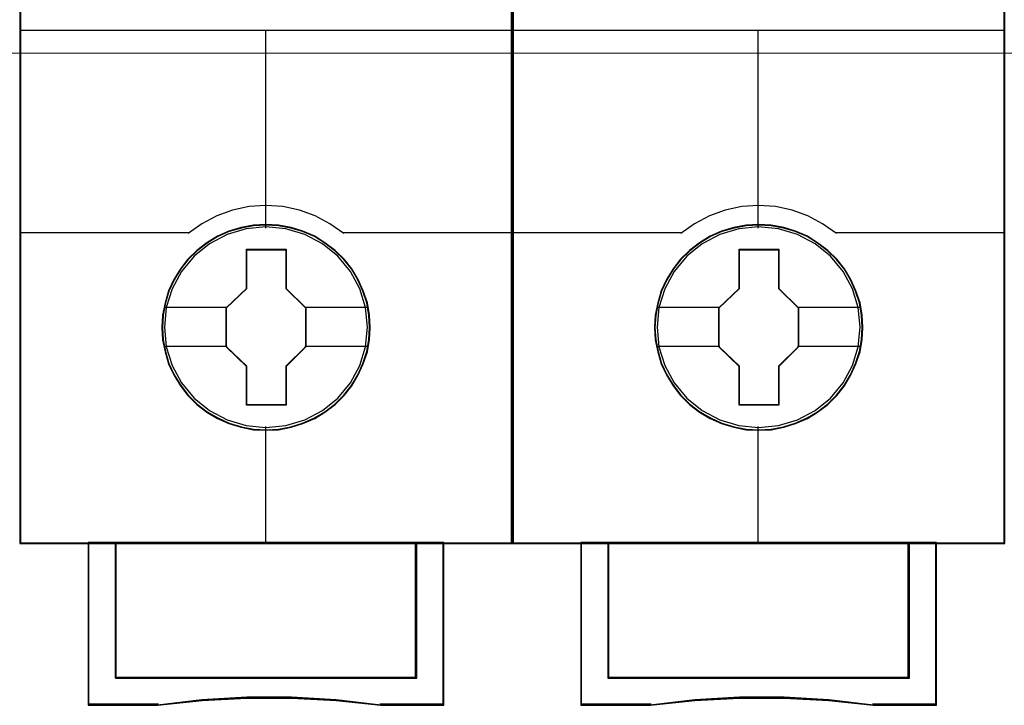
# Model space of a CAD drawing. Header units: millimetres. Extents: x -1290 to 1795, y -4192 to -1311.
# Tile 715 of 1056: x 1484.58 to 1491.76, y -2665.47 to -2660.47. Entities that reach past the tile are written whole.
import ezdxf

# ---------------------------------------------------------------- set-up
doc = ezdxf.new("R2010")
doc.units = ezdxf.units.MM
doc.layers.add('45', color=7, linetype='Continuous')
doc.layers.add('Aparatura', color=7, linetype='Continuous', lineweight=13)

# ---------------------------------------------------------------- blocks, each defined once
blk = doc.blocks.new('*U366')
at = {"layer": '45', "color": 7}
for points in [[(369.465651, -533.603058), (351.492672, -533.603058), (351.492672, -615.327797), (369.465651, -615.327797), (369.465651, -533.603058)], [(364.277316, -607.444435), (364.255008, -606.99307), (364.182505, -606.541705), (364.026344, -606.106853), (363.847874, -605.694019), (363.613633, -605.297698), (363.329198, -604.950918), (363.000145, -604.63166), (362.632052, -604.350933), (362.258382, -604.108737), (361.823362, -603.921585), (361.39392, -603.794983), (360.936593, -603.712416), (360.479265, -603.684894), (360.021937, -603.712416), (359.575764, -603.794983), (359.124013, -603.921585), (358.711303, -604.108737), (358.320901, -604.350933), (357.958385, -604.63166), (357.623755, -604.950918), (357.356051, -605.297698), (357.110655, -605.694019), (356.915454, -606.106853), (356.792757, -606.541705), (356.703522, -606.99307), (356.675636, -607.444435), (356.703522, -607.8958), (356.792757, -608.330652), (356.915454, -608.765503), (357.110655, -609.178337), (357.356051, -609.574658), (357.623755, -609.932447), (357.958385, -610.25721), (358.320901, -610.532432), (358.711303, -610.763619), (359.124013, -610.950771), (359.575764, -611.082878), (360.021937, -611.176453), (360.479265, -611.198471), (360.936593, -611.176453), (361.39392, -611.082878), (361.823362, -610.950771), (362.258382, -610.763619), (362.632052, -610.532432), (363.000145, -610.25721), (363.329198, -609.932447), (363.613633, -609.574658), (363.847874, -609.178337), (364.026344, -608.765503), (364.182505, -608.330652), (364.255008, -607.8958), (364.277316, -607.444435)], [(364.277316, -607.444435), (364.255008, -606.99307), (364.182505, -606.541705), (364.026344, -606.106853), (363.847874, -605.694019), (363.613633, -605.297698), (363.329198, -604.950918), (363.000145, -604.63166), (362.632052, -604.350933), (362.258382, -604.108737), (361.823362, -603.921585), (361.39392, -603.794983), (360.936593, -603.712416), (360.479265, -603.684894), (360.021937, -603.712416), (359.575764, -603.794983), (359.124013, -603.921585), (358.711303, -604.108737), (358.320901, -604.350933), (357.958385, -604.63166), (357.623755, -604.950918), (357.356051, -605.297698), (357.110655, -605.694019), (356.915454, -606.106853), (356.792757, -606.541705), (356.703522, -606.99307), (356.675636, -607.444435), (356.703522, -607.8958), (356.792757, -608.330652), (356.915454, -608.765503), (357.110655, -609.178337), (357.356051, -609.574658), (357.623755, -609.932447), (357.958385, -610.25721), (358.320901, -610.532432), (358.711303, -610.763619), (359.124013, -610.950771), (359.575764, -611.082878), (360.021937, -611.176453), (360.479265, -611.198471), (360.936593, -611.176453), (361.39392, -611.082878), (361.823362, -610.950771), (362.258382, -610.763619), (362.632052, -610.532432), (363.000145, -610.25721), (363.329198, -609.932447), (363.613633, -609.574658), (363.847874, -609.178337), (364.026344, -608.765503), (364.182505, -608.330652), (364.255008, -607.8958), (364.277316, -607.444435)], [(364.259413, -607.444422), (364.237215, -606.995214), (364.16507, -606.546006), (364.009682, -606.113232), (363.832095, -605.702371), (363.599013, -605.307944), (363.315984, -604.962821), (362.988558, -604.645089), (362.622286, -604.365703), (362.250464, -604.124665), (361.817596, -603.938408), (361.390278, -603.81241), (360.935212, -603.730238), (360.480146, -603.702848), (360.02508, -603.730238), (359.581114, -603.81241), (359.131597, -603.938408), (358.720928, -604.124665), (358.332457, -604.365703), (357.971734, -604.645089), (357.638759, -604.962821), (357.372379, -605.307944), (357.128197, -605.702371), (356.933962, -606.113232), (356.811871, -606.546006), (356.723078, -606.995214), (356.69533, -607.444422), (356.723078, -607.89363), (356.811871, -608.326403), (356.933962, -608.759177), (357.128197, -609.170038), (357.372379, -609.564464), (357.638759, -609.920544), (357.971734, -610.243755), (358.332457, -610.517662), (358.720928, -610.747744), (359.131597, -610.934001), (359.581114, -611.065476), (360.02508, -611.158605), (360.480146, -611.180518), (360.935212, -611.158605), (361.390278, -611.065476), (361.817596, -610.934001), (362.250464, -610.747744), (362.622286, -610.517662), (362.988558, -610.243755), (363.315984, -609.920544), (363.599013, -609.564464), (363.832095, -609.170038), (364.009682, -608.759177), (364.16507, -608.326403), (364.237215, -607.89363), (364.259413, -607.444422)], [(359.765009, -604.58796), (361.210184, -604.58796), (361.210184, -606.016264), (361.935584, -606.722144), (361.935584, -608.150449), (361.210184, -608.867358), (361.210184, -610.284633), (359.765009, -610.284633), (359.765009, -608.867358), (359.02274, -608.150449), (359.02274, -606.722144), (359.765009, -606.016264), (359.765009, -604.58796)], [(359.765009, -604.58796), (361.210184, -604.58796), (361.210184, -604.58796), (361.210184, -606.016264), (361.210184, -606.016264), (361.935584, -606.722144), (361.935584, -606.722144), (361.935584, -608.150449), (361.935584, -608.150449), (361.210184, -608.867358), (361.210184, -608.867358), (361.210184, -610.284633), (361.210184, -610.284633), (359.765009, -610.284633), (359.765009, -610.284633), (359.765009, -608.867358), (359.765009, -608.867358), (359.02274, -608.150449), (359.02274, -608.150449), (359.02274, -606.722144), (359.02274, -606.722144), (359.765009, -606.016264), (359.765009, -606.016264), (359.765009, -604.58796), (359.765009, -604.58796)], [(359.775122, -604.607708), (361.201644, -604.607708), (361.201644, -606.02656), (361.91768, -606.727768), (361.91768, -608.14662), (361.201644, -608.858785), (361.201644, -610.26668), (359.775122, -610.26668), (359.775122, -608.858785), (359.042433, -608.14662), (359.042433, -606.727768), (359.775122, -606.02656), (359.775122, -604.607708)], [(365.979047, -615.290094), (365.979047, -620.24035), (354.981066, -620.24035), (354.981066, -615.290094), (353.984792, -615.290094), (353.984792, -621.238118), (356.528353, -621.238118), (358.147995, -621.061717), (359.778769, -620.973517), (361.409542, -620.973517), (363.040316, -621.061717), (364.665523, -621.238118), (366.975322, -621.238118), (366.975322, -615.290094), (365.979047, -615.290094)], [(360.474488, -615.290094), (354.978417, -615.290094), (354.978417, -620.24708), (365.981697, -620.24708), (365.981697, -615.290094), (360.474488, -615.290094)], [(365.981697, -620.24708), (365.981697, -615.290094), (360.474488, -615.290094), (354.978417, -615.290094), (354.978417, -620.24708), (365.981697, -620.24708)]]:
    blk.add_lwpolyline(points, close=True, dxfattribs=at)
at = {"layer": '45', "color": 139}
for points in [[(369.465651, -533.603058), (351.492672, -533.603058), (351.492672, -615.327797), (369.465651, -615.327797), (369.465651, -533.603058)], [(364.189591, -607.433544), (364.117074, -606.712418), (363.910679, -606.029826), (363.564827, -605.396776), (363.107411, -604.840794), (362.544008, -604.389402), (361.896932, -604.048105), (361.199651, -603.838924), (360.474479, -603.772867), (359.754885, -603.838924), (359.063182, -604.048105), (358.416106, -604.389402), (357.852703, -604.840794), (357.395286, -605.396776), (357.049435, -606.029826), (356.837462, -606.712418), (356.770523, -607.433544), (356.837462, -608.149165), (357.049435, -608.837263), (357.395286, -609.464807), (357.852703, -610.02079), (358.416106, -610.477686), (359.063182, -610.813478), (359.754885, -611.028164), (360.474479, -611.099726), (361.199651, -611.028164), (361.896932, -610.813478), (362.544008, -610.477686), (363.107411, -610.02079), (363.564827, -609.464807), (363.910679, -608.837263), (364.117074, -608.149165), (364.189591, -607.433544)]]:
    blk.add_lwpolyline(points, close=True, dxfattribs=at)
at = {"layer": '45', "color": 59}
for points in [[(369.447748, -533.622807), (351.512366, -533.622807), (351.512366, -615.309843), (369.447748, -615.309843), (369.447748, -533.622807)], [(365.979047, -615.290094), (365.979047, -620.24035), (354.981066, -620.24035), (354.981066, -615.290094), (353.984792, -615.290094), (353.984792, -621.238118), (356.528353, -621.238118), (358.147995, -621.061717), (359.778769, -620.973517), (361.409542, -620.973517), (363.040316, -621.061717), (364.665523, -621.238118), (366.975322, -621.238118), (366.975322, -615.290094), (365.979047, -615.290094)], [(365.962237, -615.308048), (365.962237, -620.228419), (354.996086, -620.228419), (354.996086, -615.308048), (354.002695, -615.308048), (354.002695, -621.220165), (356.538895, -621.220165), (358.153849, -621.044829), (359.779903, -620.95716), (361.405957, -620.95716), (363.032011, -621.044829), (364.652515, -621.220165), (366.955629, -621.220165), (366.955629, -615.308048), (365.962237, -615.308048)], [(360.474488, -615.290094), (354.978417, -615.290094), (354.978417, -620.24708), (365.981697, -620.24708), (365.981697, -615.290094), (360.474488, -615.290094)], [(365.981697, -620.24708), (365.981697, -615.290094), (360.474488, -615.290094), (354.978417, -615.290094), (354.978417, -620.24708), (365.981697, -620.24708)], [(360.474507, -615.308048), (354.99632, -615.308048), (354.99632, -620.229127), (365.963794, -620.229127), (365.963794, -615.308048), (360.474507, -615.308048)]]:
    blk.add_lwpolyline(points, close=True, dxfattribs=at)
at = {"layer": '45', "color": 139}
for points in [[(351.492672, -596.593226), (369.465651, -596.593226)], [(360.454992, -596.593226), (360.454992, -603.815955)], [(363.323078, -604.008059), (362.80905, -603.655466), (362.272673, -603.36543), (361.697185, -603.160699), (361.088173, -603.029899), (360.473574, -602.99009), (359.87015, -603.029899), (359.261139, -603.160699), (358.685651, -603.36543), (358.138099, -603.655466), (357.635245, -604.008059)], [(351.492672, -603.970356), (357.674632, -603.970356)], [(363.285482, -603.970356), (369.465651, -603.970356)], [(360.454992, -611.056638), (360.454992, -615.327797)], [(353.984792, -615.290094), (353.984792, -621.238118)], [(354.978417, -615.290094), (354.978417, -620.24708)], [(365.94231, -620.24708), (365.94231, -615.290094)], [(366.935935, -615.290094), (366.935935, -621.238118)], [(354.978417, -620.209378), (365.981697, -620.209378)], [(364.671186, -621.238118), (363.043155, -621.037038), (361.409548, -620.936498), (359.775941, -620.936498), (358.142334, -621.037038), (356.519879, -621.238118)], [(356.559266, -621.200416), (353.984792, -621.200416)], [(366.975322, -621.200416), (364.633589, -621.200416)]]:
    blk.add_lwpolyline(points, dxfattribs=at)
at = {"layer": '45', "color": 7}
for points in [[(356.749039, -606.708278), (359.062127, -606.708278)], [(361.897987, -606.708278), (364.205704, -606.708278)], [(356.749039, -608.126612), (359.062127, -608.126612)], [(361.897987, -608.126612), (364.205704, -608.126612)]]:
    blk.add_lwpolyline(points, dxfattribs=at)
at = {"layer": '45', "color": 140}
blk.add_lwpolyline([(365.963794, -620.229127), (365.963794, -615.308048), (360.474507, -615.308048), (354.99632, -615.308048), (354.99632, -620.229127), (365.963794, -620.229127)], close=True, dxfattribs=at)
blk = doc.blocks.new('*U367')
at = {"layer": '45', "color": 7}
for points in [[(387.452953, -533.603058), (369.479974, -533.603058), (369.479974, -615.327797), (387.452953, -615.327797), (387.452953, -533.603058)], [(382.264618, -607.444435), (382.242309, -606.99307), (382.169806, -606.541705), (382.013645, -606.106853), (381.835176, -605.694019), (381.600935, -605.297698), (381.316499, -604.950918), (380.987446, -604.63166), (380.619353, -604.350933), (380.245683, -604.108737), (379.810664, -603.921585), (379.381222, -603.794983), (378.923894, -603.712416), (378.466566, -603.684894), (378.009238, -603.712416), (377.563065, -603.794983), (377.111314, -603.921585), (376.698604, -604.108737), (376.308202, -604.350933), (375.945686, -604.63166), (375.611056, -604.950918), (375.343352, -605.297698), (375.097957, -605.694019), (374.902756, -606.106853), (374.780058, -606.541705), (374.690823, -606.99307), (374.662938, -607.444435), (374.690823, -607.8958), (374.780058, -608.330652), (374.902756, -608.765503), (375.097957, -609.178337), (375.343352, -609.574658), (375.611056, -609.932447), (375.945686, -610.25721), (376.308202, -610.532432), (376.698604, -610.763619), (377.111314, -610.950771), (377.563065, -611.082878), (378.009238, -611.176453), (378.466566, -611.198471), (378.923894, -611.176453), (379.381222, -611.082878), (379.810664, -610.950771), (380.245683, -610.763619), (380.619353, -610.532432), (380.987446, -610.25721), (381.316499, -609.932447), (381.600935, -609.574658), (381.835176, -609.178337), (382.013645, -608.765503), (382.169806, -608.330652), (382.242309, -607.8958), (382.264618, -607.444435)], [(382.264618, -607.444435), (382.242309, -606.99307), (382.169806, -606.541705), (382.013645, -606.106853), (381.835176, -605.694019), (381.600935, -605.297698), (381.316499, -604.950918), (380.987446, -604.63166), (380.619353, -604.350933), (380.245683, -604.108737), (379.810664, -603.921585), (379.381222, -603.794983), (378.923894, -603.712416), (378.466566, -603.684894), (378.009238, -603.712416), (377.563065, -603.794983), (377.111314, -603.921585), (376.698604, -604.108737), (376.308202, -604.350933), (375.945686, -604.63166), (375.611056, -604.950918), (375.343352, -605.297698), (375.097957, -605.694019), (374.902756, -606.106853), (374.780058, -606.541705), (374.690823, -606.99307), (374.662938, -607.444435), (374.690823, -607.8958), (374.780058, -608.330652), (374.902756, -608.765503), (375.097957, -609.178337), (375.343352, -609.574658), (375.611056, -609.932447), (375.945686, -610.25721), (376.308202, -610.532432), (376.698604, -610.763619), (377.111314, -610.950771), (377.563065, -611.082878), (378.009238, -611.176453), (378.466566, -611.198471), (378.923894, -611.176453), (379.381222, -611.082878), (379.810664, -610.950771), (380.245683, -610.763619), (380.619353, -610.532432), (380.987446, -610.25721), (381.316499, -609.932447), (381.600935, -609.574658), (381.835176, -609.178337), (382.013645, -608.765503), (382.169806, -608.330652), (382.242309, -607.8958), (382.264618, -607.444435)], [(382.246715, -607.444422), (382.224511, -606.995214), (382.152349, -606.546006), (381.996924, -606.113232), (381.819295, -605.702371), (381.586158, -605.307944), (381.303062, -604.962821), (380.975559, -604.645089), (380.6092, -604.365703), (380.23729, -604.124665), (379.80432, -603.938408), (379.3769, -603.81241), (378.921727, -603.730238), (378.466553, -603.702848), (378.011379, -603.730238), (377.567308, -603.81241), (377.117685, -603.938408), (376.706918, -604.124665), (376.318356, -604.365703), (375.957547, -604.645089), (375.624493, -604.962821), (375.35805, -605.307944), (375.113811, -605.702371), (374.919529, -606.113232), (374.79741, -606.546006), (374.708595, -606.995214), (374.680841, -607.444422), (374.708595, -607.89363), (374.79741, -608.326403), (374.919529, -608.759177), (375.113811, -609.170038), (375.35805, -609.564464), (375.624493, -609.920544), (375.957547, -610.243755), (376.318356, -610.517662), (376.706918, -610.747744), (377.117685, -610.934001), (377.567308, -611.065476), (378.011379, -611.158605), (378.466553, -611.180518), (378.921727, -611.158605), (379.3769, -611.065476), (379.80432, -610.934001), (380.23729, -610.747744), (380.6092, -610.517662), (380.975559, -610.243755), (381.303062, -609.920544), (381.586158, -609.564464), (381.819295, -609.170038), (381.996924, -608.759177), (382.152349, -608.326403), (382.224511, -607.89363), (382.246715, -607.444422)], [(377.75231, -604.58796), (379.197486, -604.58796), (379.197486, -606.016264), (379.922885, -606.722144), (379.922885, -608.150449), (379.197486, -608.867358), (379.197486, -610.284633), (377.75231, -610.284633), (377.75231, -608.867358), (377.010041, -608.150449), (377.010041, -606.722144), (377.75231, -606.016264), (377.75231, -604.58796)], [(377.75231, -604.58796), (379.197486, -604.58796), (379.197486, -604.58796), (379.197486, -606.016264), (379.197486, -606.016264), (379.922885, -606.722144), (379.922885, -606.722144), (379.922885, -608.150449), (379.922885, -608.150449), (379.197486, -608.867358), (379.197486, -608.867358), (379.197486, -610.284633), (379.197486, -610.284633), (377.75231, -610.284633), (377.75231, -610.284633), (377.75231, -608.867358), (377.75231, -608.867358), (377.010041, -608.150449), (377.010041, -608.150449), (377.010041, -606.722144), (377.010041, -606.722144), (377.75231, -606.016264), (377.75231, -606.016264), (377.75231, -604.58796), (377.75231, -604.58796)], [(377.761089, -604.607708), (379.188499, -604.607708), (379.188499, -606.02656), (379.904982, -606.727768), (379.904982, -608.14662), (379.188499, -608.858785), (379.188499, -610.26668), (377.761089, -610.26668), (377.761089, -608.858785), (377.027944, -608.14662), (377.027944, -606.727768), (377.761089, -606.02656), (377.761089, -604.607708)], [(383.964559, -615.290094), (383.964559, -620.24035), (372.966577, -620.24035), (372.966577, -615.290094), (371.970303, -615.290094), (371.970303, -621.238118), (374.513864, -621.238118), (376.133506, -621.061717), (377.76428, -620.973517), (379.395053, -620.973517), (381.025827, -621.061717), (382.651034, -621.238118), (384.960833, -621.238118), (384.960833, -615.290094), (383.964559, -615.290094)], [(378.46, -615.290094), (372.963928, -615.290094), (372.963928, -620.24708), (383.967208, -620.24708), (383.967208, -615.290094), (378.46, -615.290094)], [(383.967208, -620.24708), (383.967208, -615.290094), (378.46, -615.290094), (372.963928, -615.290094), (372.963928, -620.24708), (383.967208, -620.24708)]]:
    blk.add_lwpolyline(points, close=True, dxfattribs=at)
at = {"layer": '45', "color": 139}
for points in [[(387.452953, -533.603058), (369.479974, -533.603058), (369.479974, -615.327797), (387.452953, -615.327797), (387.452953, -533.603058)], [(382.175102, -607.433544), (382.102585, -606.712418), (381.89619, -606.029826), (381.550338, -605.396776), (381.092922, -604.840794), (380.529519, -604.389402), (379.882443, -604.048105), (379.185162, -603.838924), (378.45999, -603.772867), (377.740396, -603.838924), (377.048693, -604.048105), (376.401617, -604.389402), (375.838214, -604.840794), (375.380798, -605.396776), (375.034946, -606.029826), (374.822973, -606.712418), (374.756034, -607.433544), (374.822973, -608.149165), (375.034946, -608.837263), (375.380798, -609.464807), (375.838214, -610.02079), (376.401617, -610.477686), (377.048693, -610.813478), (377.740396, -611.028164), (378.45999, -611.099726), (379.185162, -611.028164), (379.882443, -610.813478), (380.529519, -610.477686), (381.092922, -610.02079), (381.550338, -609.464807), (381.89619, -608.837263), (382.102585, -608.149165), (382.175102, -607.433544)]]:
    blk.add_lwpolyline(points, close=True, dxfattribs=at)
at = {"layer": '45', "color": 59}
for points in [[(387.433259, -533.622807), (369.497877, -533.622807), (369.497877, -615.309843), (387.433259, -615.309843), (387.433259, -533.622807)], [(383.964559, -615.290094), (383.964559, -620.24035), (372.966577, -620.24035), (372.966577, -615.290094), (371.970303, -615.290094), (371.970303, -621.238118), (374.513864, -621.238118), (376.133506, -621.061717), (377.76428, -620.973517), (379.395053, -620.973517), (381.025827, -621.061717), (382.651034, -621.238118), (384.960833, -621.238118), (384.960833, -615.290094), (383.964559, -615.290094)], [(383.949539, -615.308048), (383.949539, -620.228419), (372.983387, -620.228419), (372.983387, -615.308048), (371.989996, -615.308048), (371.989996, -621.220165), (374.526196, -621.220165), (376.141151, -621.044829), (377.767204, -620.95716), (379.393258, -620.95716), (381.019312, -621.044829), (382.639816, -621.220165), (384.94293, -621.220165), (384.94293, -615.308048), (383.949539, -615.308048)], [(378.46, -615.290094), (372.963928, -615.290094), (372.963928, -620.24708), (383.967208, -620.24708), (383.967208, -615.290094), (378.46, -615.290094)], [(383.967208, -620.24708), (383.967208, -615.290094), (378.46, -615.290094), (372.963928, -615.290094), (372.963928, -620.24708), (383.967208, -620.24708)], [(378.460914, -615.308048), (372.983621, -615.308048), (372.983621, -620.229127), (383.949305, -620.229127), (383.949305, -615.308048), (378.460914, -615.308048)]]:
    blk.add_lwpolyline(points, close=True, dxfattribs=at)
at = {"layer": '45', "color": 139}
for points in [[(369.479974, -596.593226), (387.452953, -596.593226)], [(378.440504, -596.593226), (378.440504, -603.815955)], [(381.31038, -604.008059), (380.796351, -603.655466), (380.259974, -603.36543), (379.684486, -603.160699), (379.075475, -603.029899), (378.460876, -602.99009), (377.857452, -603.029899), (377.24844, -603.160699), (376.672952, -603.36543), (376.1254, -603.655466), (375.622547, -604.008059)], [(369.479974, -603.970356), (375.660143, -603.970356)], [(381.270993, -603.970356), (387.452953, -603.970356)], [(378.440504, -611.056638), (378.440504, -615.327797)], [(371.970303, -615.290094), (371.970303, -621.238118)], [(372.963928, -615.290094), (372.963928, -620.24708)], [(383.929611, -620.24708), (383.929611, -615.290094)], [(384.923237, -615.290094), (384.923237, -621.238118)], [(372.963928, -620.209378), (383.967208, -620.209378)], [(382.658487, -621.238118), (381.030456, -621.037038), (379.396849, -620.936498), (377.763243, -620.936498), (376.129636, -621.037038), (374.50718, -621.238118)], [(374.544777, -621.200416), (371.970303, -621.200416)], [(384.960833, -621.200416), (382.6191, -621.200416)]]:
    blk.add_lwpolyline(points, dxfattribs=at)
at = {"layer": '45', "color": 7}
for points in [[(374.73455, -606.708278), (377.047638, -606.708278)], [(379.883498, -606.708278), (382.193005, -606.708278)], [(374.73455, -608.126612), (377.047638, -608.126612)], [(379.883498, -608.126612), (382.193005, -608.126612)]]:
    blk.add_lwpolyline(points, dxfattribs=at)
at = {"layer": '45', "color": 140}
blk.add_lwpolyline([(383.949305, -620.229127), (383.949305, -615.308048), (378.460914, -615.308048), (372.983621, -615.308048), (372.983621, -620.229127), (383.949305, -620.229127)], close=True, dxfattribs=at)

msp = doc.modelspace()

# ---------------------------------------------------------------- linework, layer by layer
at = {"layer": 'Aparatura', "color": 7, "lineweight": 13}
msp.add_lwpolyline([(1437.7952, -2651.697), (1524.1608, -2651.697), (1524.1608, -2660.7133), (1437.7952, -2660.7133), (1437.7952, -2651.697)], close=True, dxfattribs=at)
msp.add_lwpolyline([(1437.7952, -2660.7129), (1524.1608, -2660.7129)], dxfattribs=at)

# ---------------------------------------------------------------- block references
at = {"layer": 'Aparatura', "color": 7, "lineweight": 13, "xscale": 0.2, "yscale": 0.2, "zscale": 0.2}
for name in ['*U366', '*U367']:
    msp.add_blockref(name, (1414.278, -2541.227), dxfattribs=at)

doc.saveas('drawing.dxf')
